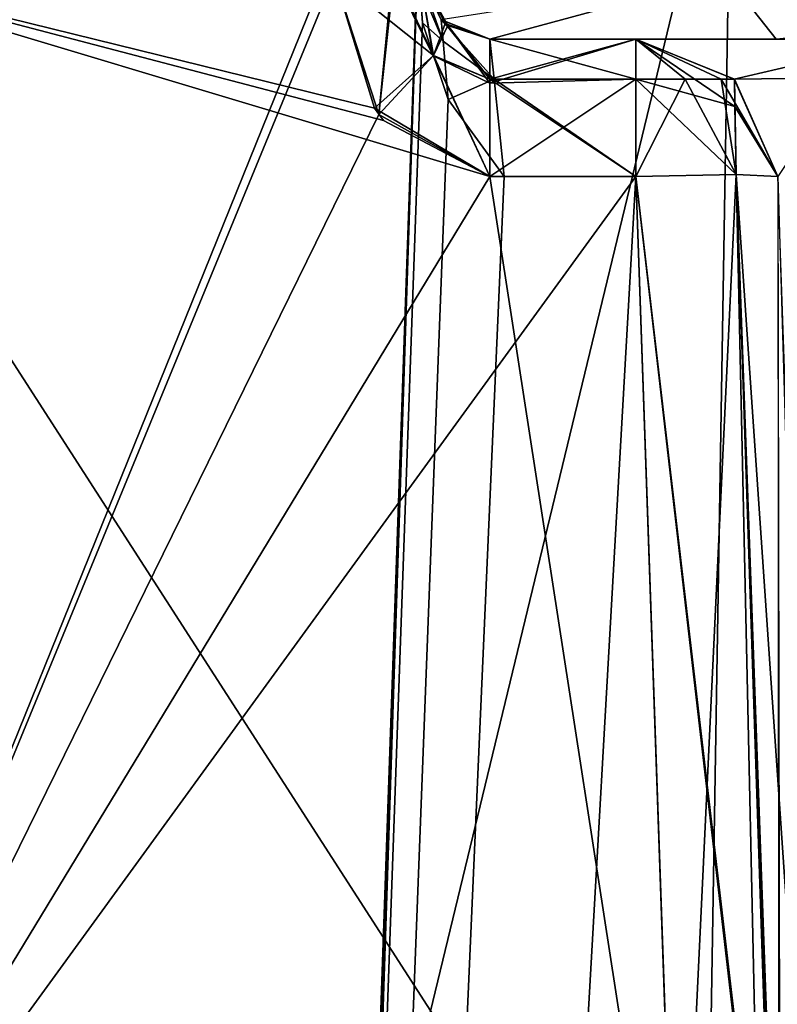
# Model space of a CAD drawing. Header units: inches. Extents: x -10 to 10, y -2.3 to 4.3.
# Tile 724 of 1056: x -2.64 to -2.373, y 2.926 to 3.272. Entities that reach past the tile are written whole.
import ezdxf

# ---------------------------------------------------------------- set-up
doc = ezdxf.new("R2010")
doc.units = ezdxf.units.IN
doc.header["$LTSCALE"] = 65.185185
doc.header["$MEASUREMENT"] = 0
for name, color, linetype in [('4056', 7, 'CONTINUOUS'), ('4060', 7, 'CONTINUOUS'), ('4061', 7, 'CONTINUOUS'), ('4066', 7, 'CONTINUOUS'), ('4067', 7, 'CONTINUOUS'), ('4068', 7, 'CONTINUOUS'), ('4069', 7, 'CONTINUOUS'), ('4070', 7, 'CONTINUOUS'), ('4071', 7, 'CONTINUOUS'), ('4072', 7, 'CONTINUOUS'), ('4073', 7, 'CONTINUOUS'), ('4085', 7, 'CONTINUOUS'), ('4087', 7, 'CONTINUOUS'), ('4088', 7, 'CONTINUOUS'), ('4089', 7, 'CONTINUOUS'), ('4090', 7, 'CONTINUOUS'), ('4091', 7, 'CONTINUOUS'), ('4092', 7, 'CONTINUOUS'), ('4094', 7, 'CONTINUOUS'), ('4095', 7, 'CONTINUOUS'), ('4096', 7, 'CONTINUOUS'), ('4097', 7, 'CONTINUOUS'), ('4099', 7, 'CONTINUOUS'), ('4101', 7, 'CONTINUOUS'), ('4143', 7, 'CONTINUOUS'), ('4149', 7, 'CONTINUOUS'), ('4150', 7, 'CONTINUOUS'), ('4151', 7, 'CONTINUOUS'), ('4152', 7, 'CONTINUOUS'), ('4155', 7, 'CONTINUOUS'), ('4156', 7, 'CONTINUOUS'), ('4157', 7, 'CONTINUOUS'), ('4158', 7, 'CONTINUOUS'), ('4394', 7, 'CONTINUOUS'), ('4395', 7, 'CONTINUOUS'), ('4396', 7, 'CONTINUOUS'), ('4397', 7, 'CONTINUOUS'), ('4398', 7, 'CONTINUOUS'), ('4399', 7, 'CONTINUOUS'), ('4400', 7, 'CONTINUOUS'), ('4464', 7, 'CONTINUOUS'), ('4474', 7, 'CONTINUOUS'), ('6768', 7, 'CONTINUOUS'), ('6769', 7, 'CONTINUOUS'), ('6770', 7, 'CONTINUOUS'), ('6771', 7, 'CONTINUOUS'), ('6773', 7, 'CONTINUOUS'), ('6774', 7, 'CONTINUOUS'), ('6775', 7, 'CONTINUOUS'), ('6783', 7, 'CONTINUOUS'), ('6791', 7, 'CONTINUOUS'), ('6792', 7, 'CONTINUOUS')]:
    doc.layers.add(name, color=color, linetype=linetype)

msp = doc.modelspace()

# ---------------------------------------------------------------- linework, layer by layer
at = {"layer": '4056', "linetype": 'CONTINUOUS'}
for points in [[(-2.42328, 3.21674, 4.09727), (-2.37305, 2.78874, 4.0969), (-2.38797, 3.21747, 4.11192), (-2.42328, 3.21674, 4.09727)], [(-2.40831, 2.78802, 4.0823), (-2.37305, 2.78874, 4.0969), (-2.42328, 3.21674, 4.09727), (-2.40831, 2.78802, 4.0823)], [(-2.35835, 2.78812, 4.13227), (-2.37331, 3.21674, 4.14724), (-2.38797, 3.21747, 4.11192), (-2.35835, 2.78812, 4.13227)], [(-2.37305, 2.78874, 4.0969), (-2.35835, 2.78812, 4.13227), (-2.38797, 3.21747, 4.11192), (-2.37305, 2.78874, 4.0969)]]:
    msp.add_3dface(points, dxfattribs=at)
at = {"layer": '4060', "linetype": 'CONTINUOUS'}
for points in [[(-2.38797, 3.21747, 3.63808), (-2.40831, 2.78802, 3.6677), (-2.42328, 3.21674, 3.65273), (-2.38797, 3.21747, 3.63808)], [(-2.37243, 2.78874, 3.65247), (-2.40831, 2.78802, 3.6677), (-2.38797, 3.21747, 3.63808), (-2.37243, 2.78874, 3.65247)], [(-2.37331, 3.21674, 3.60276), (-2.37243, 2.78874, 3.65247), (-2.38797, 3.21747, 3.63808), (-2.37331, 3.21674, 3.60276)]]:
    msp.add_3dface(points, dxfattribs=at)
at = {"layer": '4061', "linetype": 'CONTINUOUS'}
for points in [[(-2.735, 3.295, 3.65), (-2.40831, 2.78802, 3.6677), (-2.735, 2.78802, 3.6677), (-2.735, 3.295, 3.65)], [(-2.40831, 2.78802, 3.6677), (-2.735, 3.295, 3.65), (-2.47459, 3.21674, 3.65273), (-2.40831, 2.78802, 3.6677)], [(-2.47459, 3.21674, 3.65273), (-2.735, 3.295, 3.65), (-2.51204, 3.23639, 3.65205), (-2.47459, 3.21674, 3.65273)], [(-2.51204, 3.23639, 3.65205), (-2.735, 3.295, 3.65), (-2.51527, 3.24074, 3.65189), (-2.51204, 3.23639, 3.65205)], [(-2.51527, 3.24074, 3.65189), (-2.735, 3.295, 3.65), (-2.52946, 3.28721, 3.65027), (-2.51527, 3.24074, 3.65189)], [(-2.42328, 3.21674, 3.65273), (-2.40831, 2.78802, 3.6677), (-2.47459, 3.21674, 3.65273), (-2.42328, 3.21674, 3.65273)]]:
    msp.add_3dface(points, dxfattribs=at)
at = {"layer": '4066', "linetype": 'CONTINUOUS'}
for points in [[(-2.52946, 3.28721, 3.65027), (-2.50832, 3.28844, 3.64146), (-2.49448, 3.25929, 3.63961), (-2.52946, 3.28721, 3.65027)], [(-2.51527, 3.24074, 3.65189), (-2.52946, 3.28721, 3.65027), (-2.49448, 3.25929, 3.63961), (-2.51527, 3.24074, 3.65189)], [(-2.50832, 3.28844, 3.64146), (-2.49953, 3.28826, 3.62029), (-2.49448, 3.25929, 3.63961), (-2.50832, 3.28844, 3.64146)], [(-2.49448, 3.25929, 3.63961), (-2.49953, 3.28826, 3.62029), (-2.48941, 3.26987, 3.61115), (-2.49448, 3.25929, 3.63961)], [(-2.49448, 3.25929, 3.63961), (-2.48941, 3.26987, 3.61115), (-2.47461, 3.25097, 3.6375), (-2.49448, 3.25929, 3.63961)], [(-2.47459, 3.265, 3.60276), (-2.47461, 3.25097, 3.6375), (-2.48941, 3.26987, 3.61115), (-2.47459, 3.265, 3.60276)], [(-2.47459, 3.21674, 3.65273), (-2.51527, 3.24074, 3.65189), (-2.49448, 3.25929, 3.63961), (-2.47459, 3.21674, 3.65273)], [(-2.47459, 3.21674, 3.65273), (-2.49448, 3.25929, 3.63961), (-2.47461, 3.25097, 3.6375), (-2.47459, 3.21674, 3.65273)], [(-2.47459, 3.21674, 3.65273), (-2.51204, 3.23639, 3.65205), (-2.51527, 3.24074, 3.65189), (-2.47459, 3.21674, 3.65273)]]:
    msp.add_3dface(points, dxfattribs=at)
at = {"layer": '4067', "linetype": 'CONTINUOUS'}
for points in [[(-2.47461, 3.25097, 3.6375), (-2.47459, 3.265, 3.60276), (-2.42328, 3.25097, 3.6375), (-2.47461, 3.25097, 3.6375)], [(-2.42328, 3.25097, 3.6375), (-2.47459, 3.265, 3.60276), (-2.42328, 3.265, 3.60276), (-2.42328, 3.25097, 3.6375)], [(-2.42328, 3.21674, 3.65273), (-2.47459, 3.21674, 3.65273), (-2.47461, 3.25097, 3.6375), (-2.42328, 3.21674, 3.65273)], [(-2.42328, 3.21674, 3.65273), (-2.47461, 3.25097, 3.6375), (-2.42328, 3.25097, 3.6375), (-2.42328, 3.21674, 3.65273)]]:
    msp.add_3dface(points, dxfattribs=at)
at = {"layer": '4068', "linetype": 'CONTINUOUS'}
for points in [[(-2.42328, 3.25097, 3.6375), (-2.42328, 3.265, 3.60276), (-2.40592, 3.25097, 3.63284), (-2.42328, 3.25097, 3.6375)], [(-2.40592, 3.25097, 3.63284), (-2.42328, 3.265, 3.60276), (-2.3932, 3.25097, 3.62013), (-2.40592, 3.25097, 3.63284)], [(-2.3932, 3.25097, 3.62013), (-2.42328, 3.265, 3.60276), (-2.38855, 3.25097, 3.60276), (-2.3932, 3.25097, 3.62013)], [(-2.38797, 3.21747, 3.63808), (-2.42328, 3.21674, 3.65273), (-2.40592, 3.25097, 3.63284), (-2.38797, 3.21747, 3.63808)], [(-2.42328, 3.21674, 3.65273), (-2.42328, 3.25097, 3.6375), (-2.40592, 3.25097, 3.63284), (-2.42328, 3.21674, 3.65273)], [(-2.38797, 3.21747, 3.63808), (-2.40592, 3.25097, 3.63284), (-2.3932, 3.25097, 3.62013), (-2.38797, 3.21747, 3.63808)], [(-2.38797, 3.21747, 3.63808), (-2.3932, 3.25097, 3.62013), (-2.38855, 3.25097, 3.60276), (-2.38797, 3.21747, 3.63808)], [(-2.37331, 3.21674, 3.60276), (-2.38797, 3.21747, 3.63808), (-2.38855, 3.25097, 3.60276), (-2.37331, 3.21674, 3.60276)]]:
    msp.add_3dface(points, dxfattribs=at)
at = {"layer": '4069', "linetype": 'CONTINUOUS'}
for points in [[(-2.38855, 3.25097, 3.60276), (-2.42328, 3.265, 3.60276), (-2.38855, 3.25097, 1.04724), (-2.38855, 3.25097, 3.60276)], [(-2.38855, 3.25097, 1.04724), (-2.42328, 3.265, 3.60276), (-2.42328, 3.265, 1.04724), (-2.38855, 3.25097, 1.04724)], [(-2.37331, 3.21674, 1.04724), (-2.37331, 3.21674, 3.60276), (-2.38855, 3.25097, 3.60276), (-2.37331, 3.21674, 1.04724)], [(-2.37331, 3.21674, 1.04724), (-2.38855, 3.25097, 3.60276), (-2.38855, 3.25097, 1.04724), (-2.37331, 3.21674, 1.04724)]]:
    msp.add_3dface(points, dxfattribs=at)
at = {"layer": '4070', "linetype": 'CONTINUOUS'}
for points in [[(-2.38855, 3.25097, 1.04724), (-2.42328, 3.265, 1.04724), (-2.3932, 3.25097, 1.02987), (-2.38855, 3.25097, 1.04724)], [(-2.42328, 3.265, 1.04724), (-2.42328, 3.25097, 1.0125), (-2.40592, 3.25097, 1.01716), (-2.42328, 3.265, 1.04724)], [(-2.42328, 3.265, 1.04724), (-2.40592, 3.25097, 1.01716), (-2.3932, 3.25097, 1.02987), (-2.42328, 3.265, 1.04724)], [(-2.42328, 3.25097, 1.0125), (-2.42328, 3.21674, 0.99727), (-2.38797, 3.21747, 1.01192), (-2.42328, 3.25097, 1.0125)], [(-2.40592, 3.25097, 1.01716), (-2.42328, 3.25097, 1.0125), (-2.38797, 3.21747, 1.01192), (-2.40592, 3.25097, 1.01716)], [(-2.3932, 3.25097, 1.02987), (-2.40592, 3.25097, 1.01716), (-2.38797, 3.21747, 1.01192), (-2.3932, 3.25097, 1.02987)], [(-2.37331, 3.21674, 1.04724), (-2.38855, 3.25097, 1.04724), (-2.3932, 3.25097, 1.02987), (-2.37331, 3.21674, 1.04724)], [(-2.37331, 3.21674, 1.04724), (-2.3932, 3.25097, 1.02987), (-2.38797, 3.21747, 1.01192), (-2.37331, 3.21674, 1.04724)]]:
    msp.add_3dface(points, dxfattribs=at)
at = {"layer": '4071', "linetype": 'CONTINUOUS'}
for points in [[(-2.42328, 3.25097, 1.0125), (-2.42328, 3.265, 1.04724), (-2.47461, 3.24958, 1.01112), (-2.42328, 3.25097, 1.0125)], [(-2.47461, 3.24958, 1.01112), (-2.42328, 3.265, 1.04724), (-2.47459, 3.265, 1.04724), (-2.47461, 3.24958, 1.01112)], [(-2.47459, 3.21674, 0.99727), (-2.42328, 3.25097, 1.0125), (-2.47461, 3.24958, 1.01112), (-2.47459, 3.21674, 0.99727)], [(-2.42328, 3.21674, 0.99727), (-2.42328, 3.25097, 1.0125), (-2.47459, 3.21674, 0.99727), (-2.42328, 3.21674, 0.99727)]]:
    msp.add_3dface(points, dxfattribs=at)
at = {"layer": '4072', "linetype": 'CONTINUOUS'}
for points in [[(-2.52946, 3.28721, 0.99973), (-2.51371, 3.23849, 0.99803), (-2.50886, 3.28842, 1.00801), (-2.52946, 3.28721, 0.99973)], [(-2.50886, 3.28842, 1.00801), (-2.51371, 3.23849, 0.99803), (-2.49456, 3.25919, 1.01026), (-2.50886, 3.28842, 1.00801)], [(-2.50886, 3.28842, 1.00801), (-2.49456, 3.25919, 1.01026), (-2.49953, 3.28826, 1.02971), (-2.50886, 3.28842, 1.00801)], [(-2.49953, 3.28826, 1.02971), (-2.49456, 3.25919, 1.01026), (-2.48945, 3.2699, 1.03882), (-2.49953, 3.28826, 1.02971)], [(-2.49456, 3.25919, 1.01026), (-2.47461, 3.24958, 1.01112), (-2.48945, 3.2699, 1.03882), (-2.49456, 3.25919, 1.01026)], [(-2.47461, 3.24958, 1.01112), (-2.47459, 3.265, 1.04724), (-2.48945, 3.2699, 1.03882), (-2.47461, 3.24958, 1.01112)], [(-2.51371, 3.23849, 0.99803), (-2.47459, 3.21674, 0.99727), (-2.49456, 3.25919, 1.01026), (-2.51371, 3.23849, 0.99803)], [(-2.47459, 3.21674, 0.99727), (-2.47461, 3.24958, 1.01112), (-2.49456, 3.25919, 1.01026), (-2.47459, 3.21674, 0.99727)]]:
    msp.add_3dface(points, dxfattribs=at)
at = {"layer": '4073', "linetype": 'CONTINUOUS'}
for points in [[(-2.53, 3.295, 1), (-2.65169, 3.295, 1), (-2.735, 2.78802, 0.9823), (-2.53, 3.295, 1)], [(-2.52946, 3.28721, 0.99973), (-2.53, 3.295, 1), (-2.735, 2.78802, 0.9823), (-2.52946, 3.28721, 0.99973)], [(-2.51371, 3.23849, 0.99803), (-2.52946, 3.28721, 0.99973), (-2.735, 2.78802, 0.9823), (-2.51371, 3.23849, 0.99803)], [(-2.47459, 3.21674, 0.99727), (-2.51371, 3.23849, 0.99803), (-2.735, 2.78802, 0.9823), (-2.47459, 3.21674, 0.99727)], [(-2.42328, 3.21674, 0.99727), (-2.47459, 3.21674, 0.99727), (-2.735, 2.78802, 0.9823), (-2.42328, 3.21674, 0.99727)], [(-2.40831, 2.78802, 0.9823), (-2.42328, 3.21674, 0.99727), (-2.735, 2.78802, 0.9823), (-2.40831, 2.78802, 0.9823)]]:
    msp.add_3dface(points, dxfattribs=at)
at = {"layer": '4085', "linetype": 'CONTINUOUS'}
for points in [[(-2.53, 3.295, 4.1), (-2.65169, 3.295, 4.1), (-2.735, 2.78802, 4.0823), (-2.53, 3.295, 4.1)], [(-2.52946, 3.28721, 4.09973), (-2.53, 3.295, 4.1), (-2.735, 2.78802, 4.0823), (-2.52946, 3.28721, 4.09973)], [(-2.51371, 3.23849, 4.09803), (-2.52946, 3.28721, 4.09973), (-2.735, 2.78802, 4.0823), (-2.51371, 3.23849, 4.09803)], [(-2.47459, 3.21674, 4.09727), (-2.51371, 3.23849, 4.09803), (-2.735, 2.78802, 4.0823), (-2.47459, 3.21674, 4.09727)], [(-2.42328, 3.21674, 4.09727), (-2.47459, 3.21674, 4.09727), (-2.735, 2.78802, 4.0823), (-2.42328, 3.21674, 4.09727)], [(-2.40831, 2.78802, 4.0823), (-2.42328, 3.21674, 4.09727), (-2.735, 2.78802, 4.0823), (-2.40831, 2.78802, 4.0823)]]:
    msp.add_3dface(points, dxfattribs=at)
at = {"layer": '4087', "linetype": 'CONTINUOUS'}
for points in [[(-2.52946, 3.28721, 4.09973), (-2.51371, 3.23849, 4.09803), (-2.50832, 3.28844, 4.10854), (-2.52946, 3.28721, 4.09973)], [(-2.50832, 3.28844, 4.10854), (-2.51371, 3.23849, 4.09803), (-2.49456, 3.25919, 4.11026), (-2.50832, 3.28844, 4.10854)], [(-2.49953, 3.28826, 4.12971), (-2.50832, 3.28844, 4.10854), (-2.49456, 3.25919, 4.11026), (-2.49953, 3.28826, 4.12971)], [(-2.48945, 3.2699, 4.13882), (-2.49953, 3.28826, 4.12971), (-2.49456, 3.25919, 4.11026), (-2.48945, 3.2699, 4.13882)], [(-2.48945, 3.2699, 4.13882), (-2.49456, 3.25919, 4.11026), (-2.47461, 3.25097, 4.1125), (-2.48945, 3.2699, 4.13882)], [(-2.47459, 3.265, 4.14724), (-2.48945, 3.2699, 4.13882), (-2.47461, 3.25097, 4.1125), (-2.47459, 3.265, 4.14724)], [(-2.51371, 3.23849, 4.09803), (-2.47459, 3.21674, 4.09727), (-2.49456, 3.25919, 4.11026), (-2.51371, 3.23849, 4.09803)], [(-2.49456, 3.25919, 4.11026), (-2.47459, 3.21674, 4.09727), (-2.47461, 3.25097, 4.1125), (-2.49456, 3.25919, 4.11026)]]:
    msp.add_3dface(points, dxfattribs=at)
at = {"layer": '4088', "linetype": 'CONTINUOUS'}
for points in [[(-2.42328, 3.265, 4.14724), (-2.47459, 3.265, 4.14724), (-2.47461, 3.25097, 4.1125), (-2.42328, 3.265, 4.14724)], [(-2.42328, 3.265, 4.14724), (-2.47461, 3.25097, 4.1125), (-2.42328, 3.25097, 4.1125), (-2.42328, 3.265, 4.14724)], [(-2.47461, 3.25097, 4.1125), (-2.47459, 3.21674, 4.09727), (-2.42328, 3.25097, 4.1125), (-2.47461, 3.25097, 4.1125)], [(-2.47459, 3.21674, 4.09727), (-2.42328, 3.21674, 4.09727), (-2.42328, 3.25097, 4.1125), (-2.47459, 3.21674, 4.09727)]]:
    msp.add_3dface(points, dxfattribs=at)
at = {"layer": '4089', "linetype": 'CONTINUOUS'}
for points in [[(-2.42328, 3.265, 4.51094), (-2.47459, 3.265, 4.51094), (-2.47459, 3.265, 4.14724), (-2.42328, 3.265, 4.51094)], [(-2.42328, 3.265, 4.51094), (-2.47459, 3.265, 4.14724), (-2.42328, 3.265, 4.14724), (-2.42328, 3.265, 4.51094)]]:
    msp.add_3dface(points, dxfattribs=at)
at = {"layer": '4090', "linetype": 'CONTINUOUS'}
for points in [[(-2.49176, 3.27183, 4.51094), (-2.49953, 3.28826, 4.51094), (-2.48945, 3.2699, 4.13882), (-2.49176, 3.27183, 4.51094)], [(-2.48945, 3.2699, 4.13882), (-2.49953, 3.28826, 4.51094), (-2.49953, 3.28826, 4.12971), (-2.48945, 3.2699, 4.13882)], [(-2.47459, 3.265, 4.51094), (-2.49176, 3.27183, 4.51094), (-2.47459, 3.265, 4.14724), (-2.47459, 3.265, 4.51094)], [(-2.47459, 3.265, 4.14724), (-2.49176, 3.27183, 4.51094), (-2.48945, 3.2699, 4.13882), (-2.47459, 3.265, 4.14724)]]:
    msp.add_3dface(points, dxfattribs=at)
at = {"layer": '4091', "linetype": 'CONTINUOUS'}
msp.add_3dface([(-2.49831, 3.27082, 4.55902), (-2.5, 3.295, 4.55817), (-2.49921, 3.28376, 4.53649), (-2.49831, 3.27082, 4.55902)], dxfattribs=at)
at = {"layer": '4092', "linetype": 'CONTINUOUS'}
for points in [[(-2.49769, 3.36105, 5.67792), (-2.5, 3.295, 4.55817), (-2.51884, 2.75535, 5.52438), (-2.49769, 3.36105, 5.67792)], [(-2.51583, 2.84164, 5.69606), (-2.49769, 3.36105, 5.67792), (-2.51884, 2.75535, 5.52438), (-2.51583, 2.84164, 5.69606)], [(-2.5, 3.295, 4.55817), (-2.62939, -0.41026, 4.68756), (-2.62864, -0.38866, 4.73502), (-2.5, 3.295, 4.55817)], [(-2.62834, -0.38006, 4.78642), (-2.5, 3.295, 4.55817), (-2.62864, -0.38866, 4.73502), (-2.62834, -0.38006, 4.78642)], [(-2.62765, -0.36044, 5.34843), (-2.5, 3.295, 4.55817), (-2.62834, -0.38006, 4.78642), (-2.62765, -0.36044, 5.34843)], [(-2.52505, 2.57775, 5.45103), (-2.5, 3.295, 4.55817), (-2.62765, -0.36044, 5.34843), (-2.52505, 2.57775, 5.45103)], [(-2.51884, 2.75535, 5.52438), (-2.5, 3.295, 4.55817), (-2.52505, 2.57775, 5.45103), (-2.51884, 2.75535, 5.52438)]]:
    msp.add_3dface(points, dxfattribs=at)
at = {"layer": '4094', "linetype": 'CONTINUOUS'}
for points in [[(-2.49953, 3.28826, 0.52029), (-2.49953, 3.28826, -2.07029), (-2.48945, 3.2699, -2.06118), (-2.49953, 3.28826, 0.52029)], [(-2.49953, 3.28826, 0.52029), (-2.48945, 3.2699, -2.06118), (-2.49034, 3.27058, 0.51192), (-2.49953, 3.28826, 0.52029)], [(-2.47459, 3.265, -2.05276), (-2.47459, 3.265, 0.50276), (-2.49034, 3.27058, 0.51192), (-2.47459, 3.265, -2.05276)], [(-2.48945, 3.2699, -2.06118), (-2.47459, 3.265, -2.05276), (-2.49034, 3.27058, 0.51192), (-2.48945, 3.2699, -2.06118)]]:
    msp.add_3dface(points, dxfattribs=at)
at = {"layer": '4095', "linetype": 'CONTINUOUS'}
for points in [[(-2.47459, 3.265, 0.50276), (-2.47459, 3.265, -2.05276), (-2.42328, 3.265, 0.50276), (-2.47459, 3.265, 0.50276)], [(-2.42328, 3.265, 0.50276), (-2.47459, 3.265, -2.05276), (-2.42328, 3.265, -2.05276), (-2.42328, 3.265, 0.50276)]]:
    msp.add_3dface(points, dxfattribs=at)
at = {"layer": '4096', "linetype": 'CONTINUOUS'}
for points in [[(-2.47461, 3.25097, 0.5375), (-2.47459, 3.265, 0.50276), (-2.42328, 3.25097, 0.5375), (-2.47461, 3.25097, 0.5375)], [(-2.47459, 3.265, 0.50276), (-2.42328, 3.265, 0.50276), (-2.42328, 3.25097, 0.5375), (-2.47459, 3.265, 0.50276)], [(-2.47459, 3.21674, 0.55273), (-2.47461, 3.25097, 0.5375), (-2.42328, 3.21674, 0.55273), (-2.47459, 3.21674, 0.55273)], [(-2.42328, 3.21674, 0.55273), (-2.47461, 3.25097, 0.5375), (-2.42328, 3.25097, 0.5375), (-2.42328, 3.21674, 0.55273)]]:
    msp.add_3dface(points, dxfattribs=at)
at = {"layer": '4097', "linetype": 'CONTINUOUS'}
for points in [[(-2.49448, 3.25929, 0.53961), (-2.52946, 3.28721, 0.55027), (-2.50832, 3.28844, 0.54146), (-2.49448, 3.25929, 0.53961)], [(-2.51527, 3.24074, 0.55189), (-2.52946, 3.28721, 0.55027), (-2.49448, 3.25929, 0.53961), (-2.51527, 3.24074, 0.55189)], [(-2.49953, 3.28826, 0.52029), (-2.49448, 3.25929, 0.53961), (-2.50832, 3.28844, 0.54146), (-2.49953, 3.28826, 0.52029)], [(-2.49953, 3.28826, 0.52029), (-2.49034, 3.27058, 0.51192), (-2.49448, 3.25929, 0.53961), (-2.49953, 3.28826, 0.52029)], [(-2.49034, 3.27058, 0.51192), (-2.47461, 3.25097, 0.5375), (-2.49448, 3.25929, 0.53961), (-2.49034, 3.27058, 0.51192)], [(-2.49034, 3.27058, 0.51192), (-2.47459, 3.265, 0.50276), (-2.47461, 3.25097, 0.5375), (-2.49034, 3.27058, 0.51192)], [(-2.47459, 3.21674, 0.55273), (-2.51527, 3.24074, 0.55189), (-2.49448, 3.25929, 0.53961), (-2.47459, 3.21674, 0.55273)], [(-2.47461, 3.25097, 0.5375), (-2.47459, 3.21674, 0.55273), (-2.49448, 3.25929, 0.53961), (-2.47461, 3.25097, 0.5375)], [(-2.51527, 3.24074, 0.55189), (-2.47459, 3.21674, 0.55273), (-2.51204, 3.23639, 0.55205), (-2.51527, 3.24074, 0.55189)]]:
    msp.add_3dface(points, dxfattribs=at)
at = {"layer": '4099', "linetype": 'CONTINUOUS'}
for points in [[(-2.51204, 3.23639, 0.55205), (-2.47459, 3.21674, 0.55273), (-2.735, 3.295, 0.55), (-2.51204, 3.23639, 0.55205)], [(-2.735, 3.295, 0.55), (-2.47459, 3.21674, 0.55273), (-2.40831, 2.78802, 0.5677), (-2.735, 3.295, 0.55)], [(-2.52946, 3.28721, 0.55027), (-2.51527, 3.24074, 0.55189), (-2.735, 3.295, 0.55), (-2.52946, 3.28721, 0.55027)], [(-2.51527, 3.24074, 0.55189), (-2.51204, 3.23639, 0.55205), (-2.735, 3.295, 0.55), (-2.51527, 3.24074, 0.55189)], [(-2.735, 2.78802, 0.5677), (-2.735, 3.295, 0.55), (-2.40831, 2.78802, 0.5677), (-2.735, 2.78802, 0.5677)], [(-2.47459, 3.21674, 0.55273), (-2.42328, 3.21674, 0.55273), (-2.40831, 2.78802, 0.5677), (-2.47459, 3.21674, 0.55273)]]:
    msp.add_3dface(points, dxfattribs=at)
at = {"layer": '4101', "linetype": 'CONTINUOUS'}
for points in [[(-2.53, 3.295, -2.1), (-2.65169, 3.295, -2.1), (-2.735, 2.78802, -2.1177), (-2.53, 3.295, -2.1)], [(-2.52946, 3.28721, -2.10027), (-2.53, 3.295, -2.1), (-2.735, 2.78802, -2.1177), (-2.52946, 3.28721, -2.10027)], [(-2.51371, 3.23849, -2.10197), (-2.52946, 3.28721, -2.10027), (-2.735, 2.78802, -2.1177), (-2.51371, 3.23849, -2.10197)], [(-2.47459, 3.21674, -2.10273), (-2.51371, 3.23849, -2.10197), (-2.735, 2.78802, -2.1177), (-2.47459, 3.21674, -2.10273)], [(-2.42328, 3.21674, -2.10273), (-2.47459, 3.21674, -2.10273), (-2.735, 2.78802, -2.1177), (-2.42328, 3.21674, -2.10273)], [(-2.40831, 2.78802, -2.1177), (-2.42328, 3.21674, -2.10273), (-2.735, 2.78802, -2.1177), (-2.40831, 2.78802, -2.1177)]]:
    msp.add_3dface(points, dxfattribs=at)
at = {"layer": '4143', "linetype": 'CONTINUOUS'}
for points in [[(-2.735, 2.78802, -2.5323), (-2.735, 3.295, -2.55), (-2.40831, 2.78802, -2.5323), (-2.735, 2.78802, -2.5323)], [(-2.40831, 2.78802, -2.5323), (-2.735, 3.295, -2.55), (-2.47459, 3.21674, -2.54727), (-2.40831, 2.78802, -2.5323)], [(-2.47459, 3.21674, -2.54727), (-2.735, 3.295, -2.55), (-2.51204, 3.23639, -2.54795), (-2.47459, 3.21674, -2.54727)], [(-2.51204, 3.23639, -2.54795), (-2.735, 3.295, -2.55), (-2.51527, 3.24074, -2.54811), (-2.51204, 3.23639, -2.54795)], [(-2.51527, 3.24074, -2.54811), (-2.735, 3.295, -2.55), (-2.52946, 3.28721, -2.54973), (-2.51527, 3.24074, -2.54811)], [(-2.42328, 3.21674, -2.54727), (-2.40831, 2.78802, -2.5323), (-2.47459, 3.21674, -2.54727), (-2.42328, 3.21674, -2.54727)]]:
    msp.add_3dface(points, dxfattribs=at)
at = {"layer": '4149', "linetype": 'CONTINUOUS'}
for points in [[(-2.40831, 2.78802, -2.5323), (-2.42328, 3.21674, -2.54727), (-2.38797, 3.21747, -2.56192), (-2.40831, 2.78802, -2.5323)], [(-2.37243, 2.78874, -2.54753), (-2.40831, 2.78802, -2.5323), (-2.38797, 3.21747, -2.56192), (-2.37243, 2.78874, -2.54753)], [(-2.37331, 3.21674, -2.59724), (-2.37243, 2.78874, -2.54753), (-2.38797, 3.21747, -2.56192), (-2.37331, 3.21674, -2.59724)]]:
    msp.add_3dface(points, dxfattribs=at)
at = {"layer": '4150', "linetype": 'CONTINUOUS'}
for points in [[(-2.42328, 3.25097, -2.5625), (-2.42328, 3.265, -2.59724), (-2.40592, 3.25097, -2.56716), (-2.42328, 3.25097, -2.5625)], [(-2.40592, 3.25097, -2.56716), (-2.42328, 3.265, -2.59724), (-2.3932, 3.25097, -2.57987), (-2.40592, 3.25097, -2.56716)], [(-2.3932, 3.25097, -2.57987), (-2.42328, 3.265, -2.59724), (-2.38855, 3.25097, -2.59724), (-2.3932, 3.25097, -2.57987)], [(-2.38797, 3.21747, -2.56192), (-2.42328, 3.21674, -2.54727), (-2.40592, 3.25097, -2.56716), (-2.38797, 3.21747, -2.56192)], [(-2.42328, 3.21674, -2.54727), (-2.42328, 3.25097, -2.5625), (-2.40592, 3.25097, -2.56716), (-2.42328, 3.21674, -2.54727)], [(-2.38797, 3.21747, -2.56192), (-2.40592, 3.25097, -2.56716), (-2.3932, 3.25097, -2.57987), (-2.38797, 3.21747, -2.56192)], [(-2.38797, 3.21747, -2.56192), (-2.3932, 3.25097, -2.57987), (-2.38855, 3.25097, -2.59724), (-2.38797, 3.21747, -2.56192)], [(-2.37331, 3.21674, -2.59724), (-2.38797, 3.21747, -2.56192), (-2.38855, 3.25097, -2.59724), (-2.37331, 3.21674, -2.59724)]]:
    msp.add_3dface(points, dxfattribs=at)
at = {"layer": '4151', "linetype": 'CONTINUOUS'}
for points in [[(-2.47459, 3.265, -2.59724), (-2.42328, 3.25097, -2.5625), (-2.47461, 3.25097, -2.5625), (-2.47459, 3.265, -2.59724)], [(-2.42328, 3.265, -2.59724), (-2.42328, 3.25097, -2.5625), (-2.47459, 3.265, -2.59724), (-2.42328, 3.265, -2.59724)], [(-2.42328, 3.21674, -2.54727), (-2.47459, 3.21674, -2.54727), (-2.47461, 3.25097, -2.5625), (-2.42328, 3.21674, -2.54727)], [(-2.42328, 3.25097, -2.5625), (-2.42328, 3.21674, -2.54727), (-2.47461, 3.25097, -2.5625), (-2.42328, 3.25097, -2.5625)]]:
    msp.add_3dface(points, dxfattribs=at)
at = {"layer": '4152', "linetype": 'CONTINUOUS'}
for points in [[(-2.49448, 3.25929, -2.56039), (-2.52946, 3.28721, -2.54973), (-2.50832, 3.28844, -2.55854), (-2.49448, 3.25929, -2.56039)], [(-2.51527, 3.24074, -2.54811), (-2.52946, 3.28721, -2.54973), (-2.49448, 3.25929, -2.56039), (-2.51527, 3.24074, -2.54811)], [(-2.49953, 3.28826, -2.57971), (-2.49448, 3.25929, -2.56039), (-2.50832, 3.28844, -2.55854), (-2.49953, 3.28826, -2.57971)], [(-2.48941, 3.26987, -2.58885), (-2.49448, 3.25929, -2.56039), (-2.49953, 3.28826, -2.57971), (-2.48941, 3.26987, -2.58885)], [(-2.47461, 3.25097, -2.5625), (-2.49448, 3.25929, -2.56039), (-2.48941, 3.26987, -2.58885), (-2.47461, 3.25097, -2.5625)], [(-2.47459, 3.265, -2.59724), (-2.47461, 3.25097, -2.5625), (-2.48941, 3.26987, -2.58885), (-2.47459, 3.265, -2.59724)], [(-2.47459, 3.21674, -2.54727), (-2.51527, 3.24074, -2.54811), (-2.49448, 3.25929, -2.56039), (-2.47459, 3.21674, -2.54727)], [(-2.47461, 3.25097, -2.5625), (-2.47459, 3.21674, -2.54727), (-2.49448, 3.25929, -2.56039), (-2.47461, 3.25097, -2.5625)], [(-2.47459, 3.21674, -2.54727), (-2.51204, 3.23639, -2.54795), (-2.51527, 3.24074, -2.54811), (-2.47459, 3.21674, -2.54727)]]:
    msp.add_3dface(points, dxfattribs=at)
at = {"layer": '4155', "linetype": 'CONTINUOUS'}
for points in [[(-2.48941, 3.26987, -2.58885), (-2.49953, 3.28826, -2.57971), (-2.49189, 3.27195, -4.13043), (-2.48941, 3.26987, -2.58885)], [(-2.47459, 3.265, -4.13024), (-2.48941, 3.26987, -2.58885), (-2.49189, 3.27195, -4.13043), (-2.47459, 3.265, -4.13024)], [(-2.47459, 3.265, -2.59724), (-2.48941, 3.26987, -2.58885), (-2.47459, 3.265, -4.13024), (-2.47459, 3.265, -2.59724)]]:
    msp.add_3dface(points, dxfattribs=at)
at = {"layer": '4156', "linetype": 'CONTINUOUS'}
for points in [[(-2.42328, 3.265, -2.59724), (-2.47459, 3.265, -2.59724), (-2.47459, 3.265, -4.13024), (-2.42328, 3.265, -2.59724)], [(-2.42328, 3.265, -2.59724), (-2.47459, 3.265, -4.13024), (-2.42328, 3.265, -4.09843), (-2.42328, 3.265, -2.59724)], [(-2.42328, 3.265, -4.09843), (-2.47459, 3.265, -4.13024), (-2.32812, 3.265, -4.32813), (-2.42328, 3.265, -4.09843)], [(-2.32812, 3.265, -4.32813), (-2.47459, 3.265, -4.13024), (-2.37384, 3.265, -4.37382), (-2.32812, 3.265, -4.32813)], [(-2.09842, 3.265, -4.42328), (-2.32812, 3.265, -4.32813), (-2.37384, 3.265, -4.37382), (-2.09842, 3.265, -4.42328)], [(-2.13026, 3.265, -4.47459), (-2.09842, 3.265, -4.42328), (-2.37384, 3.265, -4.37382), (-2.13026, 3.265, -4.47459)]]:
    msp.add_3dface(points, dxfattribs=at)
at = {"layer": '4157', "linetype": 'CONTINUOUS'}
for points in [[(-2.38855, 3.25097, -2.59724), (-2.42328, 3.265, -2.59724), (-2.38858, 3.25099, -4.09848), (-2.38855, 3.25097, -2.59724)], [(-2.42328, 3.265, -2.59724), (-2.42328, 3.265, -4.09843), (-2.38858, 3.25099, -4.09848), (-2.42328, 3.265, -2.59724)], [(-2.37331, 3.21674, -4.09848), (-2.38855, 3.25097, -2.59724), (-2.38858, 3.25099, -4.09848), (-2.37331, 3.21674, -4.09848)], [(-2.37331, 3.21674, -4.09848), (-2.37331, 3.21674, -2.59724), (-2.38855, 3.25097, -2.59724), (-2.37331, 3.21674, -4.09848)]]:
    msp.add_3dface(points, dxfattribs=at)
at = {"layer": '4158', "linetype": 'CONTINUOUS'}
for points in [[(-2.42328, 3.265, -4.09843), (-2.32812, 3.265, -4.32813), (-2.38858, 3.25099, -4.09848), (-2.42328, 3.265, -4.09843)], [(-2.38858, 3.25099, -4.09848), (-2.32812, 3.265, -4.32813), (-2.35013, 3.2514, -4.24372), (-2.38858, 3.25099, -4.09848)], [(-2.37331, 3.21674, -4.09848), (-2.38858, 3.25099, -4.09848), (-2.35013, 3.2514, -4.24372), (-2.37331, 3.21674, -4.09848)]]:
    msp.add_3dface(points, dxfattribs=at)
at = {"layer": '4394', "linetype": 'CONTINUOUS'}
for points in [[(-2.5, 3.295, 4.55817), (-2.49831, 3.27082, 4.55902), (-2.62939, -0.41026, 4.68756), (-2.5, 3.295, 4.55817)], [(-2.49831, 3.27082, 4.55902), (-2.48923, 3.24383, 4.55996), (-2.62939, -0.41026, 4.68756), (-2.49831, 3.27082, 4.55902)], [(-2.48923, 3.24383, 4.55996), (-2.46953, 3.21674, 4.56091), (-2.62939, -0.41026, 4.68756), (-2.48923, 3.24383, 4.55996)], [(-2.62939, -0.41026, 4.68756), (-2.46953, 3.21674, 4.56091), (-2.42328, 3.21674, 4.56091), (-2.62939, -0.41026, 4.68756)], [(-2.32849, 0.50212, 4.6557), (-2.62939, -0.41026, 4.68756), (-2.42328, 3.21674, 4.56091), (-2.32849, 0.50212, 4.6557)]]:
    msp.add_3dface(points, dxfattribs=at)
at = {"layer": '4395', "linetype": 'CONTINUOUS'}
for points in [[(-2.47311, 3.25099, 4.54565), (-2.47459, 3.265, 4.51094), (-2.42328, 3.25098, 4.54566), (-2.47311, 3.25099, 4.54565)], [(-2.42328, 3.25098, 4.54566), (-2.47459, 3.265, 4.51094), (-2.42328, 3.265, 4.51094), (-2.42328, 3.25098, 4.54566)], [(-2.42328, 3.21674, 4.56091), (-2.46953, 3.21674, 4.56091), (-2.47311, 3.25099, 4.54565), (-2.42328, 3.21674, 4.56091)], [(-2.42328, 3.21674, 4.56091), (-2.47311, 3.25099, 4.54565), (-2.42328, 3.25098, 4.54566), (-2.42328, 3.21674, 4.56091)]]:
    msp.add_3dface(points, dxfattribs=at)
at = {"layer": '4396', "linetype": 'CONTINUOUS'}
for points in [[(-2.49176, 3.27183, 4.51094), (-2.4911, 3.26428, 4.5393), (-2.49953, 3.28826, 4.51094), (-2.49176, 3.27183, 4.51094)], [(-2.49953, 3.28826, 4.51094), (-2.4911, 3.26428, 4.5393), (-2.49921, 3.28376, 4.53649), (-2.49953, 3.28826, 4.51094)], [(-2.4911, 3.26428, 4.5393), (-2.49831, 3.27082, 4.55902), (-2.49921, 3.28376, 4.53649), (-2.4911, 3.26428, 4.5393)], [(-2.48923, 3.24383, 4.55996), (-2.49831, 3.27082, 4.55902), (-2.4911, 3.26428, 4.5393), (-2.48923, 3.24383, 4.55996)], [(-2.47459, 3.265, 4.51094), (-2.47311, 3.25099, 4.54565), (-2.49176, 3.27183, 4.51094), (-2.47459, 3.265, 4.51094)], [(-2.49176, 3.27183, 4.51094), (-2.47311, 3.25099, 4.54565), (-2.4911, 3.26428, 4.5393), (-2.49176, 3.27183, 4.51094)], [(-2.47311, 3.25099, 4.54565), (-2.48923, 3.24383, 4.55996), (-2.4911, 3.26428, 4.5393), (-2.47311, 3.25099, 4.54565)], [(-2.46953, 3.21674, 4.56091), (-2.48923, 3.24383, 4.55996), (-2.47311, 3.25099, 4.54565), (-2.46953, 3.21674, 4.56091)]]:
    msp.add_3dface(points, dxfattribs=at)
at = {"layer": '4397', "linetype": 'CONTINUOUS'}
for points in [[(-2.42328, 3.25098, 4.54566), (-2.42328, 3.265, 4.51094), (-2.38839, 3.24135, 4.53519), (-2.42328, 3.25098, 4.54566)], [(-2.42328, 3.265, 4.51094), (-2.38855, 3.25097, 4.51094), (-2.38839, 3.24135, 4.53519), (-2.42328, 3.265, 4.51094)], [(-2.42328, 3.21674, 4.56091), (-2.42328, 3.25098, 4.54566), (-2.38797, 3.21747, 4.54625), (-2.42328, 3.21674, 4.56091)], [(-2.42328, 3.25098, 4.54566), (-2.38839, 3.24135, 4.53519), (-2.38797, 3.21747, 4.54625), (-2.42328, 3.25098, 4.54566)], [(-2.38855, 3.25097, 4.51094), (-2.37331, 3.21674, 4.51094), (-2.38839, 3.24135, 4.53519), (-2.38855, 3.25097, 4.51094)], [(-2.38839, 3.24135, 4.53519), (-2.37331, 3.21674, 4.51094), (-2.38797, 3.21747, 4.54625), (-2.38839, 3.24135, 4.53519)]]:
    msp.add_3dface(points, dxfattribs=at)
at = {"layer": '4398', "linetype": 'CONTINUOUS'}
for points in [[(-2.42328, 3.265, 4.51094), (-2.42328, 3.265, 4.14724), (-2.38855, 3.25097, 4.14724), (-2.42328, 3.265, 4.51094)], [(-2.38855, 3.25097, 4.51094), (-2.42328, 3.265, 4.51094), (-2.38855, 3.25097, 4.14724), (-2.38855, 3.25097, 4.51094)], [(-2.37331, 3.21674, 4.51094), (-2.38855, 3.25097, 4.51094), (-2.37331, 3.21674, 4.14724), (-2.37331, 3.21674, 4.51094)], [(-2.37331, 3.21674, 4.14724), (-2.38855, 3.25097, 4.51094), (-2.38855, 3.25097, 4.14724), (-2.37331, 3.21674, 4.14724)]]:
    msp.add_3dface(points, dxfattribs=at)
at = {"layer": '4399', "linetype": 'CONTINUOUS'}
for points in [[(-2.38855, 3.25097, 4.14724), (-2.42328, 3.265, 4.14724), (-2.3932, 3.25097, 4.12987), (-2.38855, 3.25097, 4.14724)], [(-2.42328, 3.265, 4.14724), (-2.42328, 3.25097, 4.1125), (-2.40592, 3.25097, 4.11716), (-2.42328, 3.265, 4.14724)], [(-2.42328, 3.265, 4.14724), (-2.40592, 3.25097, 4.11716), (-2.3932, 3.25097, 4.12987), (-2.42328, 3.265, 4.14724)], [(-2.42328, 3.21674, 4.09727), (-2.38797, 3.21747, 4.11192), (-2.42328, 3.25097, 4.1125), (-2.42328, 3.21674, 4.09727)], [(-2.42328, 3.25097, 4.1125), (-2.38797, 3.21747, 4.11192), (-2.40592, 3.25097, 4.11716), (-2.42328, 3.25097, 4.1125)], [(-2.40592, 3.25097, 4.11716), (-2.38797, 3.21747, 4.11192), (-2.3932, 3.25097, 4.12987), (-2.40592, 3.25097, 4.11716)], [(-2.37331, 3.21674, 4.14724), (-2.38855, 3.25097, 4.14724), (-2.3932, 3.25097, 4.12987), (-2.37331, 3.21674, 4.14724)], [(-2.38797, 3.21747, 4.11192), (-2.37331, 3.21674, 4.14724), (-2.3932, 3.25097, 4.12987), (-2.38797, 3.21747, 4.11192)]]:
    msp.add_3dface(points, dxfattribs=at)
at = {"layer": '4400', "linetype": 'CONTINUOUS'}
for points in [[(-2.32849, 0.50212, 4.6557), (-2.42328, 3.21674, 4.56091), (-2.38797, 3.21747, 4.54625), (-2.32849, 0.50212, 4.6557)], [(-2.32849, 0.50212, 4.6557), (-2.38797, 3.21747, 4.54625), (-2.29313, 0.50284, 4.641), (-2.32849, 0.50212, 4.6557)], [(-2.38797, 3.21747, 4.54625), (-2.37331, 3.21674, 4.51094), (-2.29313, 0.50284, 4.641), (-2.38797, 3.21747, 4.54625)]]:
    msp.add_3dface(points, dxfattribs=at)
at = {"layer": '4464', "linetype": 'CONTINUOUS'}
for points in [[(-2.49769, 3.36105, 5.67792), (-2.51583, 2.84164, 5.69606), (-2.51556, 2.84279, 5.70918), (-2.49769, 3.36105, 5.67792)], [(-2.49769, 3.36105, 5.67792), (-2.51556, 2.84279, 5.70918), (-2.51484, 2.84314, 5.72232), (-2.49769, 3.36105, 5.67792)], [(-2.49769, 3.36105, 5.67792), (-2.51484, 2.84314, 5.72232), (-2.3894, 3.36148, 5.9394), (-2.49769, 3.36105, 5.67792)], [(-2.51484, 2.84314, 5.72232), (-2.39806, 2.84254, 5.96665), (-2.3894, 3.36148, 5.9394), (-2.51484, 2.84314, 5.72232)], [(-2.39806, 2.84254, 5.96665), (-2.146, 2.84326, 6.06578), (-2.3894, 3.36148, 5.9394), (-2.39806, 2.84254, 5.96665)], [(-2.3894, 3.36148, 5.9394), (-2.146, 2.84326, 6.06578), (-2.12792, 3.36105, 6.04769), (-2.3894, 3.36148, 5.9394)]]:
    msp.add_3dface(points, dxfattribs=at)
at = {"layer": '4474', "linetype": 'CONTINUOUS'}
for points in [[(-2.47459, 3.265, -4.13024), (-2.49189, 3.27195, -4.13043), (-2.39158, 3.28753, -4.39138), (-2.47459, 3.265, -4.13024)], [(-2.37384, 3.265, -4.37382), (-2.47459, 3.265, -4.13024), (-2.39158, 3.28753, -4.39138), (-2.37384, 3.265, -4.37382)], [(-2.13043, 3.28826, -4.49953), (-2.37384, 3.265, -4.37382), (-2.39158, 3.28753, -4.39138), (-2.13043, 3.28826, -4.49953)], [(-2.37384, 3.265, -4.37382), (-2.13043, 3.28826, -4.49953), (-2.13043, 3.27149, -4.49139), (-2.37384, 3.265, -4.37382)], [(-2.13026, 3.265, -4.47459), (-2.37384, 3.265, -4.37382), (-2.13043, 3.27149, -4.49139), (-2.13026, 3.265, -4.47459)]]:
    msp.add_3dface(points, dxfattribs=at)
at = {"layer": '6768', "linetype": 'CONTINUOUS'}
for points in [[(-2.42328, 3.21674, -2.10273), (-2.37358, 2.78874, -2.10362), (-2.38797, 3.21747, -2.08808), (-2.42328, 3.21674, -2.10273)], [(-2.42328, 3.21674, -2.10273), (-2.40831, 2.78802, -2.1177), (-2.37358, 2.78874, -2.10362), (-2.42328, 3.21674, -2.10273)], [(-2.35835, 2.78812, -2.06773), (-2.37331, 3.21674, -2.05276), (-2.38797, 3.21747, -2.08808), (-2.35835, 2.78812, -2.06773)], [(-2.37358, 2.78874, -2.10362), (-2.35835, 2.78812, -2.06773), (-2.38797, 3.21747, -2.08808), (-2.37358, 2.78874, -2.10362)]]:
    msp.add_3dface(points, dxfattribs=at)
at = {"layer": '6769', "linetype": 'CONTINUOUS'}
for points in [[(-2.42328, 3.265, -2.05276), (-2.42328, 3.25097, -2.0875), (-2.40592, 3.25097, -2.08284), (-2.42328, 3.265, -2.05276)], [(-2.42328, 3.265, -2.05276), (-2.40592, 3.25097, -2.08284), (-2.3932, 3.25097, -2.07013), (-2.42328, 3.265, -2.05276)], [(-2.42328, 3.265, -2.05276), (-2.3932, 3.25097, -2.07013), (-2.38855, 3.25097, -2.05276), (-2.42328, 3.265, -2.05276)], [(-2.42328, 3.21674, -2.10273), (-2.38797, 3.21747, -2.08808), (-2.42328, 3.25097, -2.0875), (-2.42328, 3.21674, -2.10273)], [(-2.42328, 3.25097, -2.0875), (-2.38797, 3.21747, -2.08808), (-2.40592, 3.25097, -2.08284), (-2.42328, 3.25097, -2.0875)], [(-2.40592, 3.25097, -2.08284), (-2.38797, 3.21747, -2.08808), (-2.3932, 3.25097, -2.07013), (-2.40592, 3.25097, -2.08284)], [(-2.38797, 3.21747, -2.08808), (-2.37331, 3.21674, -2.05276), (-2.3932, 3.25097, -2.07013), (-2.38797, 3.21747, -2.08808)], [(-2.3932, 3.25097, -2.07013), (-2.37331, 3.21674, -2.05276), (-2.38855, 3.25097, -2.05276), (-2.3932, 3.25097, -2.07013)]]:
    msp.add_3dface(points, dxfattribs=at)
at = {"layer": '6770', "linetype": 'CONTINUOUS'}
for points in [[(-2.42328, 3.265, -2.05276), (-2.47459, 3.265, -2.05276), (-2.47461, 3.24958, -2.08888), (-2.42328, 3.265, -2.05276)], [(-2.42328, 3.25097, -2.0875), (-2.42328, 3.265, -2.05276), (-2.47461, 3.24958, -2.08888), (-2.42328, 3.25097, -2.0875)], [(-2.47459, 3.21674, -2.10273), (-2.42328, 3.25097, -2.0875), (-2.47461, 3.24958, -2.08888), (-2.47459, 3.21674, -2.10273)], [(-2.47459, 3.21674, -2.10273), (-2.42328, 3.21674, -2.10273), (-2.42328, 3.25097, -2.0875), (-2.47459, 3.21674, -2.10273)]]:
    msp.add_3dface(points, dxfattribs=at)
at = {"layer": '6771', "linetype": 'CONTINUOUS'}
for points in [[(-2.52946, 3.28721, -2.10027), (-2.51371, 3.23849, -2.10197), (-2.50886, 3.28842, -2.09199), (-2.52946, 3.28721, -2.10027)], [(-2.50886, 3.28842, -2.09199), (-2.51371, 3.23849, -2.10197), (-2.49456, 3.25919, -2.08974), (-2.50886, 3.28842, -2.09199)], [(-2.49456, 3.25919, -2.08974), (-2.49953, 3.28826, -2.07029), (-2.50886, 3.28842, -2.09199), (-2.49456, 3.25919, -2.08974)], [(-2.48945, 3.2699, -2.06118), (-2.49953, 3.28826, -2.07029), (-2.49456, 3.25919, -2.08974), (-2.48945, 3.2699, -2.06118)], [(-2.47461, 3.24958, -2.08888), (-2.48945, 3.2699, -2.06118), (-2.49456, 3.25919, -2.08974), (-2.47461, 3.24958, -2.08888)], [(-2.47459, 3.265, -2.05276), (-2.48945, 3.2699, -2.06118), (-2.47461, 3.24958, -2.08888), (-2.47459, 3.265, -2.05276)], [(-2.51371, 3.23849, -2.10197), (-2.47459, 3.21674, -2.10273), (-2.49456, 3.25919, -2.08974), (-2.51371, 3.23849, -2.10197)], [(-2.47459, 3.21674, -2.10273), (-2.47461, 3.24958, -2.08888), (-2.49456, 3.25919, -2.08974), (-2.47459, 3.21674, -2.10273)]]:
    msp.add_3dface(points, dxfattribs=at)
at = {"layer": '6773', "linetype": 'CONTINUOUS'}
for points in [[(-2.42328, 3.265, 0.50276), (-2.42328, 3.265, -2.05276), (-2.38855, 3.25097, -2.05276), (-2.42328, 3.265, 0.50276)], [(-2.42328, 3.265, 0.50276), (-2.38855, 3.25097, -2.05276), (-2.38855, 3.25097, 0.50276), (-2.42328, 3.265, 0.50276)], [(-2.37331, 3.21674, -2.05276), (-2.37331, 3.21674, 0.50276), (-2.38855, 3.25097, 0.50276), (-2.37331, 3.21674, -2.05276)], [(-2.38855, 3.25097, -2.05276), (-2.37331, 3.21674, -2.05276), (-2.38855, 3.25097, 0.50276), (-2.38855, 3.25097, -2.05276)]]:
    msp.add_3dface(points, dxfattribs=at)
at = {"layer": '6774', "linetype": 'CONTINUOUS'}
for points in [[(-2.42328, 3.25097, 0.5375), (-2.42328, 3.265, 0.50276), (-2.40592, 3.25097, 0.53284), (-2.42328, 3.25097, 0.5375)], [(-2.42328, 3.265, 0.50276), (-2.38855, 3.25097, 0.50276), (-2.3932, 3.25097, 0.52013), (-2.42328, 3.265, 0.50276)], [(-2.40592, 3.25097, 0.53284), (-2.42328, 3.265, 0.50276), (-2.3932, 3.25097, 0.52013), (-2.40592, 3.25097, 0.53284)], [(-2.42328, 3.21674, 0.55273), (-2.42328, 3.25097, 0.5375), (-2.40592, 3.25097, 0.53284), (-2.42328, 3.21674, 0.55273)], [(-2.42328, 3.21674, 0.55273), (-2.40592, 3.25097, 0.53284), (-2.38797, 3.21747, 0.53808), (-2.42328, 3.21674, 0.55273)], [(-2.40592, 3.25097, 0.53284), (-2.3932, 3.25097, 0.52013), (-2.38797, 3.21747, 0.53808), (-2.40592, 3.25097, 0.53284)], [(-2.3932, 3.25097, 0.52013), (-2.38855, 3.25097, 0.50276), (-2.38797, 3.21747, 0.53808), (-2.3932, 3.25097, 0.52013)], [(-2.38855, 3.25097, 0.50276), (-2.37331, 3.21674, 0.50276), (-2.38797, 3.21747, 0.53808), (-2.38855, 3.25097, 0.50276)]]:
    msp.add_3dface(points, dxfattribs=at)
at = {"layer": '6775', "linetype": 'CONTINUOUS'}
for points in [[(-2.40831, 2.78802, 0.5677), (-2.42328, 3.21674, 0.55273), (-2.38797, 3.21747, 0.53808), (-2.40831, 2.78802, 0.5677)], [(-2.40831, 2.78802, 0.5677), (-2.38797, 3.21747, 0.53808), (-2.37296, 2.78874, 0.55301), (-2.40831, 2.78802, 0.5677)], [(-2.38797, 3.21747, 0.53808), (-2.37331, 3.21674, 0.50276), (-2.37296, 2.78874, 0.55301), (-2.38797, 3.21747, 0.53808)]]:
    msp.add_3dface(points, dxfattribs=at)
at = {"layer": '6783', "linetype": 'CONTINUOUS'}
for points in [[(-2.38797, 3.21747, 1.01192), (-2.42328, 3.21674, 0.99727), (-2.37358, 2.78874, 0.99638), (-2.38797, 3.21747, 1.01192)], [(-2.42328, 3.21674, 0.99727), (-2.40831, 2.78802, 0.9823), (-2.37358, 2.78874, 0.99638), (-2.42328, 3.21674, 0.99727)], [(-2.35835, 2.78812, 1.03227), (-2.37331, 3.21674, 1.04724), (-2.38797, 3.21747, 1.01192), (-2.35835, 2.78812, 1.03227)], [(-2.35835, 2.78812, 1.03227), (-2.38797, 3.21747, 1.01192), (-2.37358, 2.78874, 0.99638), (-2.35835, 2.78812, 1.03227)]]:
    msp.add_3dface(points, dxfattribs=at)
at = {"layer": '6791', "linetype": 'CONTINUOUS'}
for points in [[(-2.48941, 3.26987, 3.61115), (-2.49953, 3.28826, 3.62029), (-2.48945, 3.2699, 1.03882), (-2.48941, 3.26987, 3.61115)], [(-2.49953, 3.28826, 3.62029), (-2.49953, 3.28826, 1.02971), (-2.48945, 3.2699, 1.03882), (-2.49953, 3.28826, 3.62029)], [(-2.47459, 3.265, 1.04724), (-2.48941, 3.26987, 3.61115), (-2.48945, 3.2699, 1.03882), (-2.47459, 3.265, 1.04724)], [(-2.47459, 3.265, 3.60276), (-2.48941, 3.26987, 3.61115), (-2.47459, 3.265, 1.04724), (-2.47459, 3.265, 3.60276)]]:
    msp.add_3dface(points, dxfattribs=at)
at = {"layer": '6792', "linetype": 'CONTINUOUS'}
for points in [[(-2.42328, 3.265, 3.60276), (-2.47459, 3.265, 3.60276), (-2.47459, 3.265, 1.04724), (-2.42328, 3.265, 3.60276)], [(-2.42328, 3.265, 1.04724), (-2.42328, 3.265, 3.60276), (-2.47459, 3.265, 1.04724), (-2.42328, 3.265, 1.04724)]]:
    msp.add_3dface(points, dxfattribs=at)

doc.saveas('drawing.dxf')
